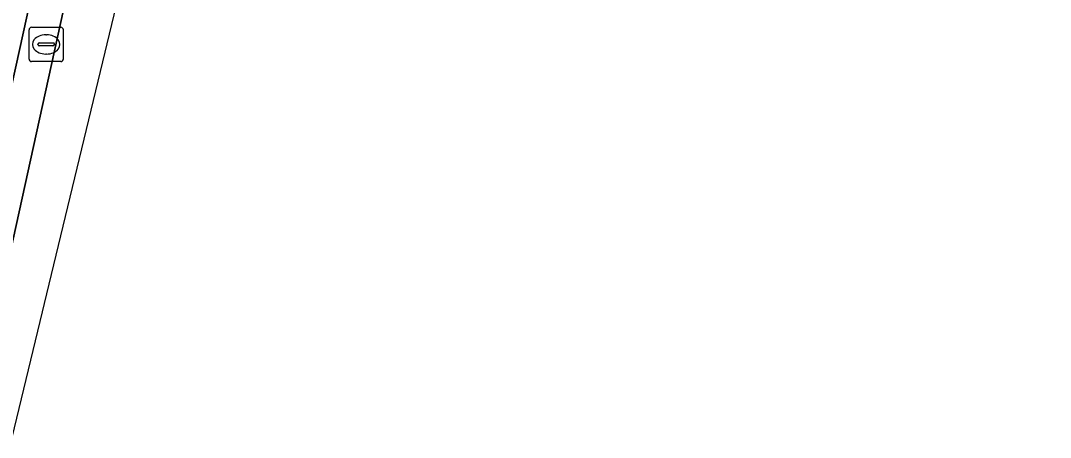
# Model space of a CAD drawing. Extents: x 162172 to 163187, y 382874 to 383685.
# Drawn here: x 163132.3 to 163162.4, y 382901.63 to 382913.81 of the extents above; entities that cross this region are included whole.
import ezdxf

# ---------------------------------------------------------------- set-up
doc = ezdxf.new("R2010")
doc.units = 0
for name, color, linetype in [('IMGEO_Berm_gesloten', 7, 'Continuous'), ('IMGEO_Rijbaan_regionaal_gesloten', 7, 'Continuous'), ('IMGEO_Rioolput', 7, 'Continuous')]:
    doc.layers.add(name, color=color, linetype=linetype)

msp = doc.modelspace()

# ---------------------------------------------------------------- linework, layer by layer
at = {"layer": 'IMGEO_Berm_gesloten'}
msp.add_lwpolyline([(163156.069, 383020.988), (163154.151, 383012.232), (163151.454, 382999.976), (163149.255, 382989.968), (163147.31, 382981.165), (163144.827, 382969.851), (163140.973, 382952.343), (163136.681, 382932.889), (163132.729, 382915.039), (163130.06, 382902.945), (163129.875, 382902.107), (163130.862, 382901.889), (163131.045, 382902.718), (163135.01, 382920.742), (163140.367, 382944.826), (163145.001, 382965.971), (163149.595, 382986.838), (163156.838, 383019.849), (163159.222, 383030.703), (163159.814, 383033.521)], dxfattribs=at)
at = {"layer": 'IMGEO_Rijbaan_regionaal_gesloten'}
msp.add_lwpolyline([(163158.847, 383033.776), (163155.601, 383034.629), (163126.849, 382902.775), (163129.875, 382902.107), (163130.06, 382902.945), (163132.729, 382915.039), (163136.681, 382932.889), (163140.973, 382952.343), (163144.827, 382969.851), (163147.31, 382981.165), (163149.255, 382989.968), (163151.454, 382999.976), (163154.151, 383012.232), (163156.069, 383020.988)], dxfattribs=at)
msp.add_lwpolyline([(163132.054, 382901.625), (163148.675, 382970.495), (163162.396, 383032.842), (163159.814, 383033.521), (163159.222, 383030.703), (163156.838, 383019.849), (163149.595, 382986.838), (163145.001, 382965.971), (163140.367, 382944.826), (163135.01, 382920.742), (163131.045, 382902.718), (163130.862, 382901.889)], close=True, dxfattribs=at)
at = {"layer": 'IMGEO_Rioolput'}
for p, q in [((163132.625, 382913.609), (163133.477, 382913.609)), ((163132.55, 382912.683), (163132.55, 382913.535)), ((163133.038, 382913.389), (163133.063, 382913.389)), ((163133.551, 382913.535), (163133.551, 382912.683)), ((163132.809, 382913.103), (163132.809, 382913.115)), ((163133.247, 382913.066), (163132.849, 382913.066)), ((163132.852, 382913.152), (163133.25, 382913.152)), ((163133.293, 382913.115), (163133.293, 382913.103)), ((163133.061, 382912.829), (163133.036, 382912.829)), ((163133.477, 382912.609), (163132.625, 382912.609))]:
    msp.add_line(p, q, dxfattribs=at)
for points in [[(163132.625, 382913.609), (163133.477, 382913.609)], [(163132.55, 382912.683), (163132.55, 382913.535)], [(163133.551, 382913.535), (163133.551, 382912.683)], [(163133.477, 382912.609), (163132.625, 382912.609)]]:
    msp.add_lwpolyline(points, dxfattribs=at)
for centre, radius, start, end in [((163132.627, 382913.533), 0.0765, 91.552, 178.448), ((163132.627, 382913.533), 0.0765, 91.552, 178.448), ((163133.475, 382913.533), 0.0765, 1.552, 88.448), ((163133.475, 382913.533), 0.0765, 1.552, 88.448), ((163132.849, 382913.112), 0.0403, 85.8775, 175.7526), ((163132.846, 382913.102), 0.0366, 178.938, 274.7102), ((163133.25, 382913.109), 0.043, 264.8664, 352.4533), ((163133.254, 382913.114), 0.0386, 1.7309, 96.639), ((163132.627, 382912.685), 0.0765, 181.552, 268.448), ((163132.627, 382912.685), 0.0765, 181.552, 268.448), ((163133.475, 382912.685), 0.0765, 271.552, 358.448), ((163133.475, 382912.685), 0.0765, 271.552, 358.448)]:
    msp.add_arc(centre, radius, start, end, dxfattribs=at)
for centre, major_axis, ratio, start_param, end_param in [((163133.037, 382913.109), (-0.387, 0.002), 0.722429, 4.712389, 7.853982), ((163133.062, 382913.109), (-0.39, 0.002), 0.717154, 1.570796, 4.712389)]:
    msp.add_ellipse(centre, major_axis=major_axis, ratio=ratio, start_param=start_param, end_param=end_param, dxfattribs=at)

doc.saveas('drawing.dxf')
